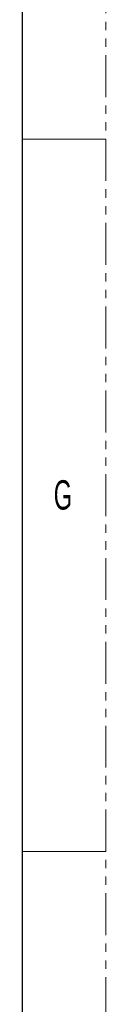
# Model space of a CAD drawing. Header units: millimetres. Extents: x 0 to 1118, y 0 to 864.
# Tile 371 of 372: x 1105 to 1118, y 625 to 774. Entities that reach past the tile are written whole.
import ezdxf

# ---------------------------------------------------------------- set-up
doc = ezdxf.new("R2010")
doc.units = ezdxf.units.MM
doc.linetypes.add('PHANTOM', pattern=[12.7, 6.35, -1.27, 1.27, -1.27, 1.27, -1.27])
doc.styles.add('SLDTEXTSTYLE0', font='TXT', dxfattribs={"width": 0.6})

msp = doc.modelspace()

# ---------------------------------------------------------------- linework, layer by layer
at = {"color": 7, "linetype": 'PHANTOM', "lineweight": 0}
msp.add_line((1117.6, 0), (1117.6, 863.6), dxfattribs=at)
at = {"color": 7, "linetype": 'Continuous', "lineweight": 30}
msp.add_line((1104.9, 838.2), (1104.9, 25.4), dxfattribs=at)
at = {"color": 7, "linetype": 'Continuous', "lineweight": 0}
for p, q in [((1104.9, 755.65), (1117.6, 755.65)), ((1104.9, 647.7), (1117.6, 647.7))]:
    msp.add_line(p, q, dxfattribs=at)

# ---------------------------------------------------------------- texts
at = {"color": 7, "linetype": 'Continuous', "lineweight": 0, "insert": (1109.694, 703.948), "char_height": 4.445, "attachment_point": 1, "style": 'SLDTEXTSTYLE0'}
msp.add_mtext('G', dxfattribs=at)

doc.saveas('drawing.dxf')
